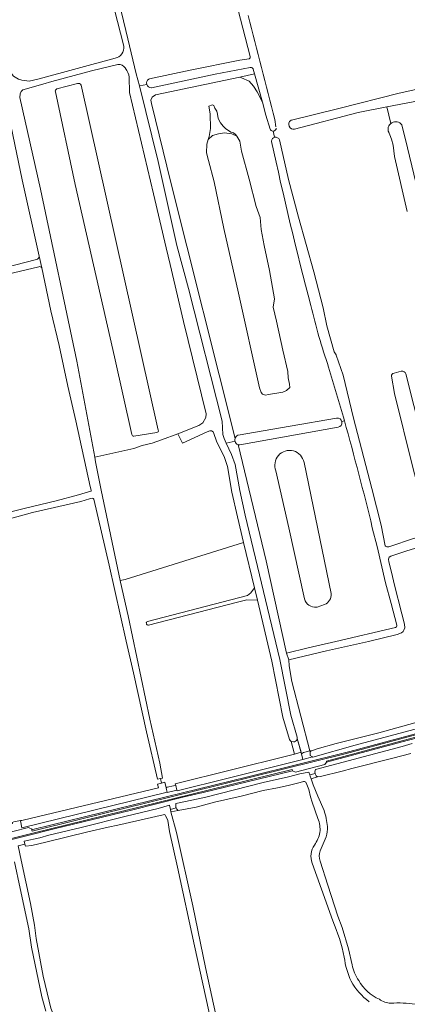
# Model space of a CAD drawing. Header units: metres. Extents: x 209813 to 223847, y 571801 to 587119.
# Tile 488 of 656: x 213530 to 213787, y 581809 to 582462. Entities that reach past the tile are written whole.
import ezdxf

# ---------------------------------------------------------------- set-up
doc = ezdxf.new("R2010")
doc.units = ezdxf.units.M
for name, color, linetype, lineweight in [('B-RO-GR-GRAS-GV', 8, 'Continuous', 0), ('B-RO-OG-TERREIN_CULTUURSCHEIDING-GV', 8, 'Continuous', 0), ('B-RO-OG-WATER_GREPPEL-GV', 8, 'Continuous', 0), ('B-RO-OG-WEG-GV', 8, 'Continuous', 0), ('B-RO-VH-ONVERHARD-GV', 8, 'Continuous', 0), ('B-RO-VH-VERHARDING_GRASBETONSTEEN-GV', 8, 'Continuous', 0)]:
    doc.layers.add(name, color=color, linetype=linetype, lineweight=lineweight)

msp = doc.modelspace()

# ---------------------------------------------------------------- linework, layer by layer
at = {"layer": 'B-RO-GR-GRAS-GV', "flags": 128}
for points in [[(213599.022, 582444.053), (213592.623, 582469.013), (213585.444, 582500.523), (213579.036, 582527.755), (213570.734, 582561.529), (213563.112, 582592.239), (213556.884, 582618.986), (213549.252, 582651.024), (213542.237, 582678.062)], [(213546.333, 582679.16), (213551.786, 582656.597), (213556.213, 582637.466), (213566.631, 582591.776), (213578.39, 582544.727), (213589.119, 582501.559), (213601.775, 582448.846), (213607.354, 582425.803), (213609.38, 582417.688), (213614.318, 582418.622)], [(213469.565, 582660.606), (213469.694, 582660.283), (213483.1, 582600.952), (213494.984, 582545.477), (213508.305, 582487.061), (213513.261, 582468.156), (213513.496, 582467.877), (213514.607, 582465.695), (213515.528, 582462.383), (213523.743, 582427.045), (213525.951, 582424.251), (213529.229, 582422.107), (213531.503, 582421.425), (213536.402, 582420.873), (213542.862, 582422.359), (213593.375, 582436.005)], [(213682.819, 582437.31), (213671.692, 582480.894), (213660.655, 582523.627), (213650.937, 582558.722), (213650.905, 582558.888)], [(213543.068, 582304.832), (213531.746, 582355.372), (213509.398, 582462.069), (213508.746, 582463.205), (213508.182, 582463.769), (213507.589, 582463.944), (213505.141, 582463.523), (213501.79, 582462.588), (213499.505, 582461.633), (213466.902, 582451.262), (213435.252, 582440.813)], [(213615.694, 582422.248), (213616.027, 582422.378), (213643.181, 582428.069), (213676.081, 582434.762), (213682.135, 582435.627)], [(213595.085, 582431.996), (213577.689, 582427.731), (213554.724, 582421.587)], [(213600.213, 582429.327), (213600.149, 582429.422)], [(213552.991, 582420.972), (213543.813, 582418.338), (213532.17, 582415.045), (213531.131, 582414.08), (213530.445, 582412.41), (213530.055, 582409.987), (213543.906, 582349.223), (213567.957, 582235.092), (213579.818, 582171.41), (213605.66, 582177.156), (213611.33, 582179.135), (213617.875, 582180.819), (213624.18, 582182.985), (213634.999, 582186.959), (213648.913, 582192.502), (213651.549, 582194.187), (213653.492, 582197.704), (213653.674, 582200.258), (213638.714, 582261.512), (213629.731, 582299.194), (213627.223, 582310.28), (213618.768, 582346.102), (213602.956, 582413.387), (213602.701, 582423.593)], [(213682.3, 582420.788), (213677.22, 582423.01), (213676.022, 582423.435), (213620.018, 582411.803), (213617.971, 582410.314), (213617.103, 582408.143), (213617.413, 582406.033), (213630.317, 582353.736), (213672.813, 582183.778)], [(213682.3, 582420.788), (213685.078, 582417.613), (213687.459, 582413.803), (213690.934, 582406.949), (213685.765, 582425.649), (213676.022, 582423.435)], [(213710.196, 582395.021), (213741.688, 582402.797), (213781.714, 582412.952), (213839.483, 582425.667), (213849.921, 582428.05)], [(213554.705, 582415.752), (213568.389, 582419.296)], [(213570.7, 582418.119), (213621.919, 582189.441)], [(213827.43, 582415.397), (213795.637, 582408.045), (213773.561, 582403.772)], [(213604.443, 582186.457), (213593.013, 582238.108), (213566.719, 582352.298), (213553.7, 582413.694)], [(213661.66, 582396.097), (213661.263, 582398.955), (213660.707, 582400.939), (213659.437, 582402.923), (213658.882, 582404.749), (213657.85, 582405.066), (213655.469, 582404.352), (213656.342, 582399.113), (213656.5, 582389.509), (213655.627, 582384.191), (213654.913, 582382.101), (213657.876, 582384.852), (213661.898, 582385.911), (213665.92, 582386.546), (213670.788, 582385.911), (213673.963, 582384.429)], [(213696.258, 582388.677), (213696.153, 582388.917), (213693.327, 582398.295), (213690.934, 582406.949)], [(213776.191, 582392.849), (213773.561, 582403.772), (213754.481, 582400.079), (213712.364, 582389.042)], [(213661.66, 582396.097), (213663.168, 582393.24), (213664.914, 582390.938), (213666.502, 582389.35), (213670.153, 582387.128), (213671.82, 582386.572), (213673.249, 582385.381), (213673.963, 582384.429), (213676.08, 582381.042), (213677.138, 582374.481), (213682.218, 582355.854), (213686.875, 582337.65), (213689.415, 582330.454), (213690.05, 582322.41), (213692.166, 582311.827), (213695.765, 582295.317), (213698.94, 582276.479), (213698.093, 582270.975), (213700.421, 582261.662), (213704.443, 582242.4), (213707.83, 582228.219), (213708.041, 582224.197), (213708.888, 582219.964), (213709.1, 582217.635), (213706.983, 582215.73), (213704.443, 582214.672), (213694.918, 582212.979), (213693.013, 582212.555), (213691.108, 582213.19), (213690.05, 582214.46), (213688.991, 582217.424), (213675.021, 582280.289), (213665.496, 582323.045), (213658.935, 582354.16), (213655.336, 582368.13), (213653.855, 582373.211), (213654.066, 582379.137), (213654.913, 582382.101)], [(213699.186, 582395.322), (213699.957, 582390.559)], [(213783.443, 582391.82), (213787.118, 582376.553), (213797.155, 582335.246), (213812.494, 582274.612), (213818.103, 582254.743)], [(213699.013, 582383.655), (213698.209, 582387.658)], [(213787.054, 582334.355), (213778.481, 582370.882), (213777.717, 582378.502), (213776.603, 582382.403), (213774.29, 582388.157)], [(213702.221, 582381.89), (213708.378, 582355.598), (213714.956, 582330.696), (213725.076, 582294.329), (213731.316, 582270.5), (213733.736, 582258.587), (213738.567, 582241.421), (213739.8, 582239.251)], [(213481.394, 582286.373), (213492.145, 582290.081), (213541.117, 582302.53)], [(213495.167, 582128.207), (213532.913, 582137.473), (213554.254, 582142.468), (213569.06, 582146.487), (213577.272, 582148.835), (213577.418, 582149.027), (213577.418, 582149.547), (213576.839, 582151.988), (213567.341, 582195.62), (213561.924, 582218.511), (213556.172, 582245.621), (213550.665, 582268.508), (213544.744, 582297.02)], [(213739.883, 582239.068), (213744.467, 582225.82), (213751.459, 582197.391), (213763.628, 582150.698), (213769.809, 582126.282), (213772.437, 582112.772), (213772.695, 582112.455), (213773.464, 582112.086), (213774.802, 582112.112), (213776.073, 582112.425), (213790.442, 582117.269), (213801.7, 582120.726), (213806.916, 582122.988), (213808.782, 582123.547), (213811.446, 582123.647), (213812.976, 582123.901), (213816.418, 582124.879), (213830.226, 582129.436), (213848.523, 582135.1), (213861.829, 582139.687), (213872.655, 582143.133), (213882.015, 582146.364), (213879.992, 582151.919), (213854.288, 582143.648)], [(213778.263, 582227.233), (213783.035, 582228.443)], [(213786.154, 582226.732), (213796.621, 582184.654), (213805.336, 582148.165), (213809.577, 582132.367)], [(213799.703, 582130.101), (213790.7, 582164.624), (213778.57, 582213.712), (213776.527, 582225.108)], [(213675.006, 582186.096), (213709.304, 582192.081), (213740.167, 582197.376)], [(213743.586, 582195.206), (213745.303, 582195.684)], [(213599.905, 582090.359), (213678.446, 582114.928), (213674.371, 582131.912), (213670.771, 582148.303), (213667.797, 582165.206), (213665.738, 582171.248), (213660.609, 582182.094), (213658.859, 582187.085), (213658.258, 582188.381), (213657.171, 582188.867), (213656.177, 582188.959), (213654.393, 582188.288), (213638.014, 582180.722), (213634.999, 582186.959)], [(213620.989, 582187.789), (213605.823, 582185.499)], [(213741.214, 582191.332), (213676.083, 582179.628)], [(213674.884, 582179.813), (213693.453, 582102.816), (213707.048, 582041.489), (213721.274, 582045.013), (213739.664, 582049.222), (213779.213, 582058.629), (213779.886, 582058.977), (213780.082, 582059.345), (213780.006, 582060.131), (213776.292, 582074.351), (213772.666, 582088.091), (213767.131, 582112.186), (213763.839, 582124.712)], [(213579.818, 582171.41), (213580.376, 582168.414), (213584.037, 582149.535), (213596.62, 582089.601)], [(213718.569, 582168.037), (213736.565, 582081.037)], [(213718.873, 582077.644), (213708.475, 582124.523), (213699.947, 582162.442)], [(213623.468, 581958.275), (213621.53, 581957.927), (213614.186, 581989.35), (213605.452, 582028.508), (213600.538, 582049.358), (213589.31, 582099.89), (213579.312, 582143.662), (213578.779, 582144.096), (213578.04, 582144.285), (213576.296, 582143.92), (213570.59, 582141.982), (213538.551, 582134.71), (213508.691, 582126.63), (213496.222, 582123.73), (213495.772, 582123.677), (213495.275, 582123.741), (213494.724, 582123.952), (213494.291, 582124.259), (213493.941, 582124.672), (213493.692, 582125.136)], [(213614.506, 582060.227), (213614.149, 582060.624), (213614.03, 582061.126), (213614.003, 582061.563), (213614.123, 582061.947), (213614.4, 582062.304), (213614.854, 582062.578), (213681.132, 582079.644), (213683.249, 582081.496), (213685.682, 582084.771), (213678.446, 582114.928)], [(213800.34, 582113.666), (213786.635, 582109.274), (213776.157, 582105.781), (213775.056, 582105.221), (213774.64, 582103.822), (213774.704, 582102.011), (213776.9, 582094.367), (213778.322, 582087.401), (213783.524, 582067.602), (213785.138, 582060.699), (213785.434, 582058.373), (213784.841, 582056.668), (213784.297, 582055.945), (213783.168, 582054.909), (213780.334, 582053.957), (213761.414, 582049.135), (213733.584, 582043.08), (213708.57, 582037.043), (213708.684, 582032.991), (213710.536, 582022.606), (213722.38, 581976.762)], [(213599.905, 582090.359), (213596.62, 582089.601), (213596.814, 582088.677), (213602.016, 582066.248), (213616.414, 581997.747), (213623.027, 581968.529), (213624.825, 581958.519), (213623.468, 581958.275), (213624.158, 581955.352), (213626.363, 581956.034), (213627.253, 581952.157)], [(213709.014, 581984.249), (213704.625, 581999.093), (213697.337, 582036.192), (213687.641, 582076.605), (213680.603, 582076.866), (213674.385, 582075.41), (213615.516, 582060.065), (213614.943, 582060.028), (213614.506, 582060.227)], [(213732.123, 582073.696), (213727.207, 582072.09)], [(213723.025, 581976.718), (213723.809, 581976.712), (213727.302, 581977.955), (213739.949, 581981.66), (213768.153, 581988.777), (213830.384, 582005.922)], [(213633.494, 581953.643), (213633.174, 581954.936), (213707.892, 581973.43), (213712.254, 581974.626)], [(213523.366, 581927.981), (213525.189, 581928.463), (213525.037, 581929.111), (213526.126, 581929.707), (213530.492, 581930.534), (213532.315, 581930.64), (213622.186, 581952.168), (213621.459, 581954.517), (213624.158, 581955.352)], [(213724.051, 581942.765), (213722.904, 581946.261), (213721.74, 581950.98), (213720.436, 581954.506), (213719.684, 581955.887), (213719.364, 581956.226), (213718.877, 581956.42), (213718.157, 581956.405), (213716.11, 581955.74), (213708.05, 581953.784), (213701.084, 581952.257), (213691.568, 581950.428), (213676.914, 581946.617), (213659.148, 581942.781), (213647.153, 581939.478), (213635.105, 581937.13)], [(213727.826, 581931.746), (213724.051, 581942.765)], [(213630.33, 581936.28), (213633.916, 581922.504), (213644.849, 581873.912), (213653.249, 581832.963), (213664.285, 581782.507), (213668.246, 581765.653)], [(213547.429, 581804.067), (213544.784, 581813.659), (213537.851, 581846.491), (213536.099, 581858.713), (213530.301, 581885.538), (213526.549, 581903.175)], [(213737.571, 581864.07), (213730.095, 581884.98), (213723.945, 581902.246)]]:
    msp.add_lwpolyline(points, dxfattribs=at)
at = {"layer": 'B-RO-GR-GRAS-GV'}
for points in [[(213681.531, 582464.285, 0.0000646), (213699.186, 582395.322)], [(213593.375, 582436.005, 0.3883039), (213599.022, 582444.053)], [(213682.135, 582435.627, 0.3303881), (213682.819, 582437.31)], [(213600.149, 582429.422, 0.2840458), (213595.085, 582431.996)], [(213602.701, 582423.593, 0.1212153), (213600.213, 582429.327)], [(213614.318, 582418.622, -0.3508525), (213615.694, 582422.248)], [(213554.724, 582421.587, -0.005158), (213552.991, 582420.972)], [(213553.7, 582413.694, -0.3925132), (213554.705, 582415.752)], [(213568.389, 582419.296, -0.4319557), (213570.7, 582418.119)], [(213712.364, 582389.042, -0.8305549), (213709.846, 582394.866)], [(213709.846, 582394.866, -0.0883259), (213710.196, 582395.021)], [(213723.097, 582272.072, -0.0118701), (213697.062, 582380.892)], [(213544.744, 582297.02, 0.2732928), (213542.74, 582297.81)], [(213734.888, 582231.129, -0.0246659), (213723.097, 582272.072)], [(213739.8, 582239.251, -0.0420059), (213739.883, 582239.068)], [(213745.303, 582195.684, 0.0050898), (213734.888, 582231.129)], [(213776.527, 582225.108, -0.3796277), (213778.263, 582227.233)], [(213783.035, 582228.443, -0.3377911), (213786.154, 582226.732)], [(213763.839, 582124.712, 0.010085), (213745.303, 582195.684)], [(213621.919, 582189.441, -0.482214), (213620.989, 582187.789)], [(213605.823, 582185.499, -0.4487608), (213604.443, 582186.457)], [(213672.813, 582183.778, -0.236507), (213674.778, 582186.03)], [(213674.778, 582186.03, -0.0555968), (213675.006, 582186.096)], [(213675.812, 582179.613, -0.071071), (213674.884, 582179.813)], [(213676.083, 582179.628, -0.0619411), (213675.812, 582179.613)], [(213699.947, 582162.442, -1.1035491), (213718.569, 582168.037)], [(213727.023, 582072.048, -0.3908815), (213718.873, 582077.644)], [(213736.585, 582080.89, -0.322307), (213732.123, 582073.696)], [(213736.565, 582081.037, -0.0373726), (213736.585, 582080.89)], [(213727.207, 582072.09, -0.0436834), (213727.023, 582072.048)], [(213710.139, 581982.976, -0.1651777), (213709.014, 581984.249)], [(213729.116, 581922.65, 0.1198851), (213727.826, 581931.746)], [(213725.52, 581914.248, 0.0918362), (213729.116, 581922.65)], [(213723.945, 581902.246, -0.2374994), (213725.52, 581914.248)], [(213745.206, 581839.911, 0.0540002), (213737.571, 581864.07)], [(213749.832, 581823.886, -0.0721588), (213745.206, 581839.911)], [(213761.765, 581810.295, -0.0975407), (213749.832, 581823.886)]]:
    msp.add_lwpolyline(points, format="xyb", dxfattribs=at)
at = {"layer": 'B-RO-GR-GRAS-GV', "flags": 128}
for points in [[(213716.612, 581975.822), (213714.085, 581984.898), (213713.926, 581984.183), (213713.569, 581983.548), (213713.013, 581983.112), (213712.22, 581982.794), (213711.505, 581982.596), (213710.139, 581982.976), (213712.254, 581974.626)], [(213724.136, 581972.762), (213722.542, 581973.534), (213722.542, 581976.166), (213723.025, 581976.718), (213722.38, 581976.762), (213718.133, 581975.571), (213716.854, 581974.845), (213717.79, 581971.072)], [(213727.585, 581959.543), (213726.642, 581960.212), (213725.948, 581961.421), (213725.913, 581961.607), (213722.422, 581960.726), (213722.717, 581959.98), (213723.219, 581958.264)], [(213634.219, 581950.717), (213633.494, 581953.643), (213632.087, 581953.577), (213627.769, 581952.604), (213627.253, 581952.157), (213627.935, 581949.194)], [(213635.105, 581937.13), (213634.132, 581938.104), (213633.699, 581939.017), (213629.991, 581937.724), (213630.33, 581936.28)]]:
    msp.add_lwpolyline(points, close=True, dxfattribs=at)
at = {"layer": 'B-RO-GR-GRAS-GV'}
for centre, radius, start, end in [((213698.052, 582389.734), 2.082, 210.508195, 0.963411), ((213779.323, 582388.851), 5.078, 35.773918, 206.264806), ((213699.697, 582381.101), 2.644, 17.363173, 183.346494), ((213740.642, 582194.345), 3.067, 280.746758, 98.366236)]:
    msp.add_arc(centre, radius, start, end, dxfattribs=at)
at = {"layer": 'B-RO-OG-TERREIN_CULTUURSCHEIDING-GV', "flags": 128}
for points in [[(213789.373, 581974.872), (213777.499, 581971.829), (213750.23, 581965.122), (213743.842, 581963.222), (213729.452, 581959.783), (213727.585, 581959.543), (213723.219, 581958.264), (213724.616, 581954.144), (213727.65, 581946.643), (213731.825, 581937.267)], [(213664.666, 581764.852), (213658.897, 581787.961), (213646.064, 581847.481), (213634.601, 581899.668), (213629.415, 581923.169), (213628.201, 581930.454), (213627.617, 581932.155), (213626.819, 581933.635), (213626.195, 581934.475), (213625.137, 581934.203), (213595.102, 581927.353), (213588.664, 581926.125), (213575.265, 581923.094), (213547.466, 581916.121), (213537.999, 581913.955), (213533.869, 581913.403), (213533.476, 581914.894)], [(213734.066, 581926.518), (213734.069, 581926.474)], [(213733.195, 581919.717), (213729.263, 581910.411)], [(213533.476, 581914.894), (213528.993, 581913.706), (213530.991, 581904.244), (213537.235, 581875.377), (213539.919, 581861.035), (213540.864, 581852.354), (213545.64, 581827.215), (213549.506, 581810.654), (213550.651, 581805.998), (213551.947, 581802.685)], [(213729.254, 581903.595), (213734.394, 581887.684), (213740.978, 581867.131), (213743.856, 581859.615), (213747.972, 581845.329), (213750.505, 581834.915)]]:
    msp.add_lwpolyline(points, dxfattribs=at)
at = {"layer": 'B-RO-OG-TERREIN_CULTUURSCHEIDING-GV'}
for points in [[(213731.825, 581937.267, -0.0519018), (213734.066, 581926.518)], [(213734.069, 581926.474, -0.0957071), (213733.195, 581919.717)], [(213729.263, 581910.411, 0.1738561), (213729.254, 581903.595)], [(213750.505, 581834.915, 0.1005351), (213754.859, 581824.358)], [(213754.859, 581824.358, 0.155889), (213768.527, 581811.954)], [(213768.527, 581811.954, 0.1627395), (213776.153, 581809.411)], [(213776.153, 581809.411, -0.0482144), (213792.333, 581808.717)]]:
    msp.add_lwpolyline(points, format="xyb", dxfattribs=at)
at = {"layer": 'B-RO-OG-WATER_GREPPEL-GV'}
msp.add_lwpolyline([(213543.068, 582304.832, -0.3360573), (213541.117, 582302.53)], format="xyb", dxfattribs=at)
at = {"layer": 'B-RO-OG-WATER_GREPPEL-GV', "flags": 128}
for points in [[(213544.744, 582297.02), (213543.068, 582304.832)], [(213482.364, 582283.599), (213518.381, 582291.86), (213542.74, 582297.81)]]:
    msp.add_lwpolyline(points, dxfattribs=at)
msp.add_lwpolyline([(213685.682, 582084.771), (213683.249, 582081.496), (213681.132, 582079.644), (213614.854, 582062.578), (213614.4, 582062.304), (213614.123, 582061.947), (213614.003, 582061.563), (213614.03, 582061.126), (213614.149, 582060.624), (213614.506, 582060.227), (213614.943, 582060.028), (213615.516, 582060.065), (213674.385, 582075.41), (213680.603, 582076.866), (213687.641, 582076.605)], close=True, dxfattribs=at)
at = {"layer": 'B-RO-OG-WEG-GV', "flags": 128}
for points in [[(213514.898, 581920.624), (213535.949, 581925.89), (213538.761, 581924.532), (213551.357, 581927.683), (213681.412, 581959.437), (213748.91, 581976.332), (213816.387, 581994.4), (213857.041, 582005.424), (213880.335, 582011.794), (213939.445, 582027.438), (213942.384, 582030.555), (213960.775, 582035.754), (213963.373, 582034.264), (213990.024, 582041.878), (214052.918, 582059.769), (214087.015, 582069.829), (214138.864, 582084.47), (214185.947, 582098.108), (214254.942, 582117.818), (214270.476, 582122.232), (214273.749, 582125.345), (214292.314, 582130.62)], [(213946.982, 582032.361), (213752.514, 581980.586), (213724.506, 581972.583), (213724.136, 581972.762), (213717.801, 581971.027), (213668.211, 581958.521), (213634.361, 581950.143), (213634.219, 581950.717), (213627.935, 581949.194), (213627.897, 581949.357), (213531.519, 581925.716), (213530.654, 581930.242), (213532.315, 581930.64), (213530.492, 581930.534), (213526.126, 581929.707)], [(213814.063, 581990.731), (213783.555, 581982.68), (213733.548, 581969.181), (213732.427, 581967.635), (213712.946, 581962.685), (213710.953, 581963.452), (213651.677, 581949.169), (213639.175, 581946.141), (213604.164, 581937.488), (213553, 581924.94), (213515.113, 581915.409)], [(213528.95, 581913.823), (213533.476, 581914.894), (213532.971, 581916.815), (213543.351, 581919.023), (213549.441, 581920.741), (213570.876, 581925.894), (213600.542, 581933.432), (213621.798, 581938.477), (213629.314, 581940.61), (213629.991, 581937.724), (213633.699, 581939.017), (213633.614, 581939.196), (213633.56, 581941.838), (213644.208, 581944.027), (213653.411, 581946.089), (213691.507, 581955.75), (213708.176, 581959.504), (213715.88, 581961.56), (213721.696, 581962.559), (213722.422, 581960.726), (213725.913, 581961.607), (213725.684, 581962.818), (213726.184, 581964.399), (213783.539, 581979.658), (213790.294, 581981.648)]]:
    msp.add_lwpolyline(points, dxfattribs=at)
at = {"layer": 'B-RO-VH-ONVERHARD-GV', "flags": 128}
for points in [[(213672.813, 582183.778), (213630.317, 582353.736), (213617.413, 582406.033), (213617.103, 582408.143), (213617.971, 582410.314), (213620.018, 582411.803), (213676.022, 582423.435), (213685.765, 582425.649), (213684.9, 582428.778), (213684.786, 582429.003)], [(213683.233, 582429.909), (213682.95, 582429.882), (213659.756, 582425.523), (213617.519, 582416.496), (213617.298, 582416.472)], [(213614.318, 582418.622), (213609.38, 582417.688)], [(213609.38, 582417.688), (213621.759, 582367.57), (213634.329, 582311.849), (213642.054, 582283.329), (213664.212, 582195.47), (213664.717, 582186.61), (213665.541, 582183.919), (213666.945, 582180.702), (213672.83, 582182.042)], [(213666.945, 582180.702), (213670.585, 582173.301), (213672.897, 582166.515), (213675.923, 582149.322), (213679.488, 582133.087), (213702.468, 582037.311), (213709.729, 582000.346), (213714.049, 581985.738), (213714.085, 581984.898), (213716.854, 581974.845), (213718.133, 581975.571), (213722.38, 581976.762), (213710.536, 582022.606), (213708.684, 582032.991), (213708.57, 582037.043), (213707.048, 582041.489)], [(213707.048, 582041.489), (213693.453, 582102.816), (213674.884, 582179.813)]]:
    msp.add_lwpolyline(points, dxfattribs=at)
at = {"layer": 'B-RO-VH-ONVERHARD-GV'}
for points in [[(213684.786, 582429.003, 0.2380095), (213683.233, 582429.909)], [(213617.298, 582416.472, -0.3279326), (213614.318, 582418.622)]]:
    msp.add_lwpolyline(points, format="xyb", dxfattribs=at)
msp.add_arc((213676.054, 582182.942), 3.347, 165.529324, 257.831008, dxfattribs=at)
at = {"layer": 'B-RO-VH-VERHARDING_GRASBETONSTEEN-GV', "flags": 128}
for points in [[(213537.9, 581924.948), (213538.271, 581923.508), (213569.43, 581931.251), (213661.916, 581953.922), (213705.673, 581964.706), (213745.792, 581974.79), (213781.939, 581984.539), (213861.475, 582005.808), (213913.362, 582019.725), (213913.162, 582020.482), (213880.335, 582011.794), (213857.041, 582005.424), (213816.387, 581994.4), (213748.91, 581976.332), (213681.412, 581959.437), (213551.357, 581927.683), (213538.761, 581924.532)], [(213391.107, 581884.126), (213429.63, 581893.832), (213453.165, 581899.937), (213515.113, 581915.409), (213553, 581924.94), (213604.164, 581937.488), (213639.175, 581946.141), (213651.677, 581949.169), (213710.953, 581963.452), (213710.742, 581964.284), (213655.86, 581950.782), (213621.716, 581942.468), (213538.833, 581922.147), (213467.588, 581904.387), (213390.99, 581884.619)]]:
    msp.add_lwpolyline(points, close=True, dxfattribs=at)
msp.add_lwpolyline([(213913.712, 582018.407), (213880.902, 582009.429), (213831.53, 581996.253), (213784.375, 581983.614), (213733.378, 581969.908), (213733.548, 581969.181), (213783.555, 581982.68), (213814.063, 581990.731), (213875.02, 582007.116), (213913.949, 582017.51)], dxfattribs=at)

doc.saveas('drawing.dxf')
